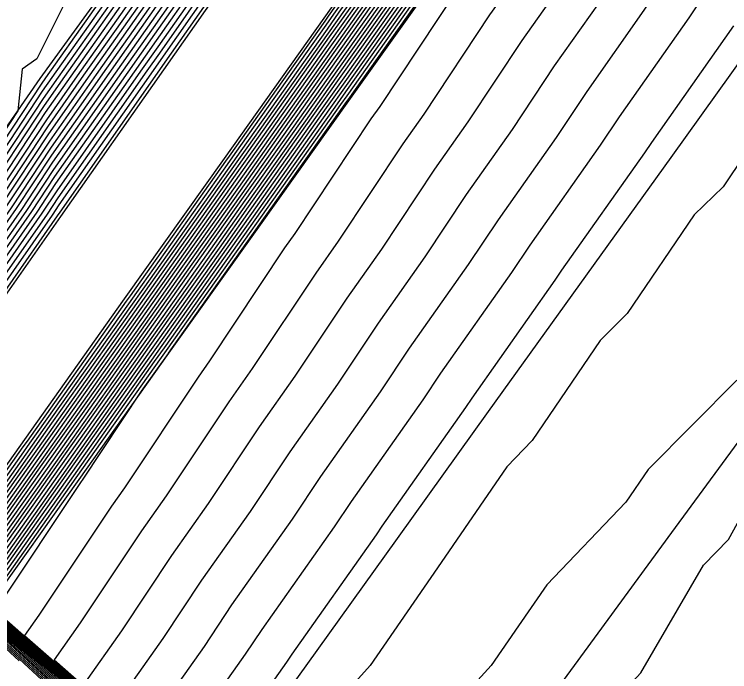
# Model space of a CAD drawing. Extents: x 2188792 to 2191981, y 386090 to 389710.
# Drawn here: x 2189121.57 to 2189161.24, y 386250.46 to 386286.91 of the extents above; entities that cross this region are included whole.
import ezdxf

# ---------------------------------------------------------------- set-up
doc = ezdxf.new("R2010")
doc.units = 0
for name, color, linetype in [('DTM Contours Major', 7, 'Continuous'), ('DTM Contours Minor', 7, 'Continuous'), ('PH Exist DTM Breakline', 7, 'Continuous')]:
    doc.layers.add(name, color=color, linetype=linetype)

msp = doc.modelspace()

# ---------------------------------------------------------------- linework, layer by layer
at = {"layer": 'DTM Contours Major'}
for points in [[(2189139.272, 386236.046), (2189123.96, 386250.16), (2189118.83, 386254.659), (2189120.904, 386257.584), (2189124.007, 386261.962), (2189127.073, 386266.287), (2189129.19, 386269.273), (2189132.236, 386273.57), (2189134.377, 386276.591), (2189137.404, 386280.86), (2189139.57, 386283.915), (2189142.577, 386288.157), (2189144.767, 386291.246), (2189147.754, 386295.461), (2189149.969, 386298.584), (2189153.101, 386302.927), (2189155.32, 386305.952), (2189158.501, 386310.364), (2189160.66, 386313.308), (2189163.891, 386317.79)], [(2189147.993, 386228.534), (2189126.784, 386248.084), (2189119.677, 386254.315), (2189120.419, 386255.361), (2189124.721, 386261.43), (2189128.972, 386267.426), (2189129.772, 386268.555), (2189133.998, 386274.516), (2189134.828, 386275.687), (2189139.031, 386281.615), (2189139.891, 386282.828), (2189144.069, 386288.723), (2189144.959, 386289.978), (2189149.114, 386295.839), (2189150.033, 386297.135), (2189154.393, 386303.18), (2189155.259, 386304.36), (2189159.685, 386310.499), (2189160.469, 386311.568), (2189164.964, 386317.804)], [(2189143.196, 386317.105), (2189141.482, 386310.691), (2189140.824, 386308.229), (2189137.846, 386303.811), (2189133.794, 386297.799), (2189133.478, 386297.349), (2189128.734, 386290.622), (2189128.307, 386290.013), (2189123.648, 386283.405), (2189123.114, 386282.644), (2189119.113, 386276.592), (2189118.407, 386275.584), (2189114.503, 386269.694), (2189110.843, 386264.171), (2189109.823, 386262.717), (2189076.918, 386293.385)], [(2189121.83, 386251.071), (2189118.313, 386254.313), (2189117.135, 386255.346), (2189121.873, 386262.031), (2189122.579, 386263.026), (2189123.277, 386264.01), (2189128.026, 386270.71), (2189128.712, 386271.678), (2189133.476, 386278.398), (2189134.15, 386279.35), (2189138.928, 386286.089), (2189139.591, 386287.025), (2189144.382, 386293.784), (2189145.035, 386294.705), (2189149.84, 386301.483), (2189150.517, 386302.421), (2189155.442, 386309.136), (2189156.132, 386310.093), (2189161.042, 386316.787)], [(2189149.903, 386316.382), (2189146.799, 386311.954), (2189144.866, 386309.081), (2189141.665, 386304.517), (2189139.781, 386301.722), (2189138.02, 386299.109), (2189134.654, 386294.308), (2189132.595, 386291.389), (2189129.176, 386286.514), (2189127.158, 386283.651), (2189123.688, 386278.704), (2189121.958, 386276.087), (2189118.409, 386271.026), (2189116.724, 386268.483), (2189115.144, 386266.099), (2189111.458, 386260.844), (2189097.279, 386274.06)], [(2189151.71, 386316.388), (2189146.919, 386309.555), (2189146.239, 386308.545), (2189141.408, 386301.654), (2189140.749, 386300.677), (2189140.133, 386299.764), (2189135.242, 386292.788), (2189134.526, 386291.773), (2189129.611, 386284.764), (2189128.913, 386283.775), (2189123.975, 386276.733), (2189123.381, 386275.834), (2189118.411, 386268.747), (2189117.835, 386267.878), (2189117.295, 386267.063), (2189112.276, 386259.907), (2189107.459, 386264.397)], [(2189130.551, 386243.559), (2189121.137, 386252.237), (2189117.982, 386255.002), (2189121.388, 386259.808), (2189123.293, 386262.494), (2189125.175, 386265.149), (2189128.608, 386269.992), (2189130.474, 386272.624), (2189133.927, 386277.494), (2189135.777, 386280.105), (2189139.249, 386285.002), (2189141.084, 386287.591), (2189144.575, 386292.515), (2189146.395, 386295.083), (2189149.904, 386300.033), (2189151.809, 386302.674), (2189155.381, 386307.544), (2189157.317, 386310.229), (2189160.851, 386315.047)], [(2189169.509, 386314.613), (2189165.389, 386309.705), (2189163.932, 386307.724), (2189159.599, 386302.591), (2189158.325, 386300.86), (2189153.757, 386295.483), (2189152.736, 386294.035), (2189149.023, 386288.43), (2189147.927, 386286.877), (2189144.279, 386281.377), (2189143.11, 386279.72), (2189139.527, 386274.324), (2189138.286, 386272.566), (2189134.766, 386267.27), (2189133.456, 386265.415), (2189129.997, 386260.217), (2189128.62, 386258.266), (2189125.221, 386253.163), (2189123.777, 386251.119), (2189129.607, 386246.007), (2189156.714, 386221.021)], [(2189146.678, 386314.354), (2189143.492, 386309.618), (2189141.923, 386307.379), (2189138.813, 386302.766), (2189135.907, 386298.454), (2189134.066, 386295.829), (2189130.665, 386291.005), (2189128.742, 386288.263), (2189125.403, 386283.528), (2189123.401, 386280.674), (2189120.536, 386276.34), (2189118.408, 386273.305), (2189115.613, 386269.088), (2189112.993, 386265.135), (2189110.641, 386261.781), (2189087.098, 386283.723)], [(2189161.461, 386286.281), (2189156.899, 386279.812), (2189156.509, 386279.224), (2189151.918, 386272.716), (2189151.553, 386272.167), (2189146.933, 386265.62), (2189146.594, 386265.11), (2189141.947, 386258.525), (2189141.632, 386258.053), (2189136.957, 386251.431), (2189136.667, 386250.996), (2189131.966, 386244.338), (2189132.431, 386243.931), (2189135.406, 386241.188), (2189149.537, 386228.395), (2189149.46, 386229.084), (2189154.537, 386234.888), (2189155.165, 386235.905), (2189160.696, 386242.066), (2189160.996, 386242.566), (2189165.382, 386247.286)]]:
    msp.add_lwpolyline(points, dxfattribs=at)
at = {"layer": 'DTM Contours Minor'}
for points in [[(2189141.016, 386234.544), (2189124.525, 386249.745), (2189118.999, 386254.59), (2189120.807, 386257.14), (2189124.15, 386261.856), (2189127.453, 386266.515), (2189129.306, 386269.129), (2189132.589, 386273.759), (2189134.468, 386276.41), (2189137.729, 386281.011), (2189139.634, 386283.698), (2189142.875, 386288.27), (2189144.805, 386290.993), (2189148.026, 386295.536), (2189149.981, 386298.294), (2189153.359, 386302.978), (2189155.308, 386305.634), (2189158.738, 386310.391), (2189160.622, 386312.96), (2189164.106, 386317.793)], [(2189142.761, 386233.041), (2189125.09, 386249.329), (2189119.168, 386254.521), (2189120.71, 386256.695), (2189124.293, 386261.75), (2189127.833, 386266.743), (2189129.423, 386268.986), (2189132.941, 386273.949), (2189134.558, 386276.229), (2189138.055, 386281.162), (2189139.698, 386283.48), (2189143.174, 386288.383), (2189144.844, 386290.739), (2189148.298, 386295.612), (2189149.994, 386298.005), (2189153.618, 386303.028), (2189155.295, 386305.315), (2189158.974, 386310.418), (2189160.584, 386312.612), (2189164.32, 386317.796)], [(2189144.505, 386231.539), (2189125.654, 386248.914), (2189119.338, 386254.452), (2189120.613, 386256.251), (2189124.436, 386261.643), (2189128.212, 386266.971), (2189129.539, 386268.842), (2189133.293, 386274.138), (2189134.648, 386276.049), (2189138.38, 386281.313), (2189139.762, 386283.263), (2189143.472, 386288.497), (2189144.882, 386290.485), (2189148.57, 386295.688), (2189150.007, 386297.715), (2189153.876, 386303.079), (2189155.283, 386304.997), (2189159.211, 386310.445), (2189160.545, 386312.264), (2189164.535, 386317.799)], [(2189146.249, 386230.036), (2189126.219, 386248.499), (2189119.507, 386254.384), (2189120.516, 386255.806), (2189124.578, 386261.537), (2189128.592, 386267.198), (2189129.655, 386268.698), (2189133.646, 386274.327), (2189134.738, 386275.868), (2189138.705, 386281.464), (2189139.826, 386283.046), (2189143.771, 386288.61), (2189144.92, 386290.231), (2189148.842, 386295.763), (2189150.02, 386297.425), (2189154.134, 386303.129), (2189155.271, 386304.679), (2189159.448, 386310.472), (2189160.507, 386311.916), (2189164.749, 386317.801)], [(2189149.737, 386227.031), (2189127.349, 386247.668), (2189119.846, 386254.246), (2189120.322, 386254.917), (2189124.864, 386261.324), (2189129.351, 386267.654), (2189129.888, 386268.411), (2189134.351, 386274.705), (2189134.918, 386275.507), (2189139.356, 386281.766), (2189139.955, 386282.611), (2189144.368, 386288.836), (2189144.997, 386289.724), (2189149.386, 386295.915), (2189150.046, 386296.845), (2189154.651, 386303.231), (2189155.246, 386304.042), (2189159.922, 386310.526), (2189160.431, 386311.22), (2189165.178, 386317.807)], [(2189151.481, 386225.529), (2189127.913, 386247.253), (2189120.016, 386254.177), (2189120.225, 386254.472), (2189125.007, 386261.218), (2189129.731, 386267.881), (2189130.004, 386268.267), (2189134.703, 386274.895), (2189135.009, 386275.326), (2189139.681, 386281.917), (2189140.019, 386282.393), (2189144.667, 386288.949), (2189145.036, 386289.47), (2189149.658, 386295.99), (2189150.059, 386296.555), (2189154.91, 386303.281), (2189155.234, 386303.723), (2189160.159, 386310.553), (2189160.393, 386310.873), (2189165.393, 386317.81)], [(2189118.342, 386254.076), (2189117.184, 386255.144), (2189116.796, 386255.484), (2189122.067, 386262.92), (2189122.294, 386263.239), (2189122.517, 386263.555), (2189127.793, 386270.998), (2189128.007, 386271.3), (2189133.295, 386278.759), (2189133.5, 386279.048), (2189138.799, 386286.524), (2189138.994, 386286.799), (2189144.306, 386294.292), (2189144.491, 386294.554), (2189149.814, 386302.062), (2189150, 386302.32), (2189155.467, 386309.773), (2189155.659, 386310.039), (2189161.118, 386317.482)], [(2189120.086, 386252.574), (2189117.749, 386254.728), (2189116.966, 386255.415), (2189121.97, 386262.475), (2189122.436, 386263.133), (2189122.897, 386263.782), (2189127.91, 386270.854), (2189128.36, 386271.489), (2189133.386, 386278.579), (2189133.825, 386279.199), (2189138.864, 386286.307), (2189139.293, 386286.912), (2189144.344, 386294.038), (2189144.763, 386294.629), (2189149.827, 386301.773), (2189150.258, 386302.371), (2189155.455, 386309.455), (2189155.896, 386310.066), (2189161.08, 386317.134)], [(2189153.226, 386224.026), (2189128.478, 386246.838), (2189120.502, 386253.831), (2189120.642, 386254.03), (2189125.285, 386260.999), (2189125.343, 386261.082), (2189128.62, 386266.007), (2189130.111, 386268.109), (2189130.121, 386268.123), (2189135.055, 386275.084), (2189135.099, 386275.145), (2189140.007, 386282.068), (2189140.083, 386282.176), (2189144.965, 386289.062), (2189145.074, 386289.216), (2189149.93, 386296.066), (2189150.072, 386296.265), (2189155.168, 386303.332), (2189155.222, 386303.405), (2189158.16, 386307.48), (2189160.607, 386310.379), (2189160.708, 386310.516), (2189166.298, 386317.175)], [(2189134.106, 386316.647), (2189133.212, 386313.301), (2189132.096, 386305.836), (2189130.379, 386300.405), (2189129.742, 386298.289), (2189126.704, 386292.218), (2189122.812, 386284.443), (2189122.009, 386283.868), (2189121.759, 386281.556), (2189118.544, 386276.693), (2189118.406, 386276.496), (2189114.059, 386269.936), (2189109.983, 386263.785), (2189109.496, 386263.092), (2189072.846, 386297.25)], [(2189146.582, 386316.273), (2189142.394, 386310.047), (2189142.128, 386309.669), (2189138.039, 386303.602), (2189134.217, 386297.93), (2189133.596, 386297.045), (2189129.12, 386290.698), (2189128.394, 386289.663), (2189123.999, 386283.43), (2189123.172, 386282.25), (2189119.398, 386276.542), (2189118.407, 386275.129), (2189114.725, 386269.573), (2189111.273, 386264.364), (2189109.987, 386262.53), (2189078.954, 386291.453)], [(2189148.819, 386316.378), (2189146.726, 386313.394), (2189144.042, 386309.403), (2189141.82, 386306.234), (2189139.201, 386302.348), (2189136.752, 386298.716), (2189134.301, 386295.221), (2189131.437, 386291.159), (2189128.915, 386287.563), (2189126.105, 386283.578), (2189123.516, 386279.886), (2189121.105, 386276.238), (2189118.408, 386272.394), (2189116.058, 386268.846), (2189113.854, 386265.52), (2189110.968, 386261.406), (2189091.17, 386279.857)], [(2189149.18, 386316.379), (2189146.75, 386312.914), (2189144.317, 386309.296), (2189141.768, 386305.662), (2189139.394, 386302.139), (2189137.175, 386298.847), (2189134.419, 386294.916), (2189131.823, 386291.236), (2189129.002, 386287.213), (2189126.456, 386283.602), (2189123.574, 386279.492), (2189121.389, 386276.188), (2189118.409, 386271.938), (2189116.28, 386268.725), (2189114.284, 386265.713), (2189111.131, 386261.219), (2189093.206, 386277.925)], [(2189149.542, 386316.381), (2189146.775, 386312.434), (2189144.591, 386309.189), (2189141.717, 386305.089), (2189139.588, 386301.931), (2189137.598, 386298.978), (2189134.536, 386294.612), (2189132.209, 386291.313), (2189129.089, 386286.864), (2189126.807, 386283.627), (2189123.631, 386279.098), (2189121.674, 386276.137), (2189118.409, 386271.482), (2189116.502, 386268.604), (2189114.714, 386265.906), (2189111.295, 386261.031), (2189095.242, 386275.992)], [(2189150.265, 386316.383), (2189146.823, 386311.474), (2189145.141, 386308.974), (2189141.614, 386303.944), (2189139.975, 386301.513), (2189138.443, 386299.24), (2189134.771, 386294.004), (2189132.981, 386291.466), (2189129.263, 386286.164), (2189127.509, 386283.676), (2189123.746, 386278.309), (2189122.243, 386276.036), (2189118.409, 386270.57), (2189116.946, 386268.362), (2189115.574, 386266.292), (2189111.622, 386260.657), (2189099.315, 386272.127)], [(2189150.626, 386316.385), (2189146.847, 386310.994), (2189145.415, 386308.867), (2189141.562, 386303.372), (2189140.168, 386301.304), (2189138.866, 386299.371), (2189134.889, 386293.7), (2189133.368, 386291.543), (2189129.35, 386285.814), (2189127.86, 386283.701), (2189123.803, 386277.915), (2189122.527, 386275.986), (2189118.41, 386270.114), (2189117.168, 386268.241), (2189116.004, 386266.485), (2189111.785, 386260.469), (2189101.351, 386270.195)], [(2189150.988, 386316.386), (2189146.871, 386310.515), (2189145.69, 386308.759), (2189141.511, 386302.799), (2189140.362, 386301.095), (2189139.288, 386299.502), (2189135.006, 386293.396), (2189133.754, 386291.62), (2189129.437, 386285.464), (2189128.211, 386283.725), (2189123.861, 386277.521), (2189122.812, 386275.935), (2189118.41, 386269.658), (2189117.39, 386268.12), (2189116.434, 386266.677), (2189111.949, 386260.282), (2189103.387, 386268.262)], [(2189151.349, 386316.387), (2189146.895, 386310.035), (2189145.965, 386308.652), (2189141.459, 386302.227), (2189140.556, 386300.886), (2189139.711, 386299.633), (2189135.124, 386293.092), (2189134.14, 386291.696), (2189129.524, 386285.114), (2189128.562, 386283.75), (2189123.918, 386277.127), (2189123.096, 386275.884), (2189118.41, 386269.203), (2189117.613, 386267.999), (2189116.865, 386266.87), (2189112.112, 386260.095), (2189105.423, 386266.33)], [(2189152.072, 386316.39), (2189146.943, 386309.075), (2189146.514, 386308.437), (2189141.356, 386301.082), (2189140.943, 386300.468), (2189140.556, 386299.895), (2189135.359, 386292.484), (2189134.912, 386291.85), (2189129.698, 386284.414), (2189129.264, 386283.799), (2189124.033, 386276.339), (2189123.665, 386275.783), (2189118.411, 386268.291), (2189118.057, 386267.757), (2189117.725, 386267.256), (2189112.439, 386259.72), (2189109.495, 386262.465)], [(2189152.433, 386316.391), (2189146.967, 386308.595), (2189146.789, 386308.33), (2189141.305, 386300.51), (2189141.136, 386300.259), (2189140.979, 386300.026), (2189135.477, 386292.18), (2189135.298, 386291.927), (2189129.785, 386284.064), (2189129.615, 386283.824), (2189124.09, 386275.945), (2189123.95, 386275.733), (2189118.411, 386267.835), (2189118.279, 386267.636), (2189118.155, 386267.449), (2189112.603, 386259.533), (2189111.531, 386260.532)], [(2189123.574, 386249.569), (2189118.878, 386253.898), (2189117.304, 386255.277), (2189121.776, 386261.586), (2189122.722, 386262.92), (2189123.656, 386264.238), (2189128.143, 386270.567), (2189129.065, 386271.867), (2189133.566, 386278.217), (2189134.476, 386279.501), (2189138.992, 386285.872), (2189139.89, 386287.139), (2189144.421, 386293.53), (2189145.307, 386294.78), (2189149.853, 386301.193), (2189150.775, 386302.472), (2189155.43, 386308.818), (2189156.369, 386310.12), (2189161.004, 386316.439)], [(2189173.39, 386316.428), (2189171.114, 386313.332), (2189167.729, 386309.299), (2189165.595, 386306.396), (2189162.03, 386302.174), (2189160.049, 386299.481), (2189156.288, 386295.054), (2189154.565, 386292.61), (2189151.51, 386288.001), (2189149.721, 386285.464), (2189146.725, 386280.947), (2189144.872, 386278.319), (2189141.932, 386273.893), (2189140.016, 386271.177), (2189137.132, 386266.838), (2189135.154, 386264.037), (2189132.324, 386259.784), (2189130.287, 386256.899), (2189127.51, 386252.73), (2189125.415, 386249.763), (2189130.172, 386245.592), (2189158.458, 386219.519)], [(2189146.606, 386315.793), (2189142.668, 386309.94), (2189142.077, 386309.097), (2189138.233, 386303.393), (2189134.639, 386298.061), (2189133.713, 386296.741), (2189129.506, 386290.775), (2189128.481, 386289.313), (2189124.35, 386283.454), (2189123.229, 386281.856), (2189119.682, 386276.491), (2189118.407, 386274.673), (2189114.947, 386269.452), (2189111.703, 386264.556), (2189110.15, 386262.343), (2189080.99, 386289.52)], [(2189125.319, 386248.066), (2189119.443, 386253.482), (2189117.474, 386255.209), (2189121.679, 386261.141), (2189122.865, 386262.814), (2189124.036, 386264.466), (2189128.259, 386270.423), (2189129.417, 386272.057), (2189133.656, 386278.037), (2189134.801, 386279.652), (2189139.056, 386285.655), (2189140.189, 386287.252), (2189144.459, 386293.277), (2189145.579, 386294.856), (2189149.865, 386300.903), (2189151.033, 386302.522), (2189155.418, 386308.499), (2189156.606, 386310.147), (2189160.966, 386316.091)], [(2189167.903, 386315.894), (2189163.048, 386310.11), (2189162.27, 386309.051), (2189157.167, 386303.008), (2189156.601, 386302.238), (2189151.227, 386295.912), (2189150.908, 386295.461), (2189146.535, 386288.86), (2189146.132, 386288.289), (2189141.833, 386281.808), (2189141.349, 386281.121), (2189137.121, 386274.755), (2189136.557, 386273.956), (2189132.4, 386267.702), (2189131.758, 386266.793), (2189127.67, 386260.65), (2189126.952, 386259.633), (2189122.932, 386253.596), (2189122.14, 386252.475), (2189129.043, 386246.422), (2189154.97, 386222.524)], [(2189127.063, 386246.564), (2189120.008, 386253.067), (2189117.643, 386255.14), (2189121.582, 386260.697), (2189123.008, 386262.707), (2189124.416, 386264.693), (2189128.375, 386270.279), (2189129.769, 386272.246), (2189133.746, 386277.856), (2189135.127, 386279.803), (2189139.12, 386285.437), (2189140.487, 386287.365), (2189144.498, 386293.023), (2189145.851, 386294.932), (2189149.878, 386300.613), (2189151.292, 386302.573), (2189155.406, 386308.181), (2189156.843, 386310.175), (2189160.927, 386315.743)], [(2189128.807, 386245.061), (2189120.572, 386252.652), (2189117.813, 386255.071), (2189121.485, 386260.252), (2189123.15, 386262.601), (2189124.795, 386264.921), (2189128.492, 386270.135), (2189130.122, 386272.435), (2189133.836, 386277.675), (2189135.452, 386279.954), (2189139.185, 386285.22), (2189140.786, 386287.478), (2189144.536, 386292.769), (2189146.123, 386295.007), (2189149.891, 386300.323), (2189151.55, 386302.624), (2189155.393, 386307.863), (2189157.08, 386310.202), (2189160.889, 386315.395)], [(2189146.63, 386315.313), (2189142.943, 386309.833), (2189142.026, 386308.524), (2189138.426, 386303.184), (2189135.062, 386298.192), (2189133.831, 386296.437), (2189129.892, 386290.852), (2189128.568, 386288.963), (2189124.701, 386283.479), (2189123.286, 386281.462), (2189119.967, 386276.441), (2189118.407, 386274.217), (2189115.169, 386269.331), (2189112.133, 386264.749), (2189110.314, 386262.155), (2189083.026, 386287.588)], [(2189146.654, 386314.834), (2189143.218, 386309.725), (2189141.974, 386307.952), (2189138.62, 386302.975), (2189135.485, 386298.323), (2189133.948, 386296.133), (2189130.279, 386290.929), (2189128.655, 386288.613), (2189125.052, 386283.504), (2189123.344, 386281.068), (2189120.251, 386276.39), (2189118.408, 386273.761), (2189115.391, 386269.21), (2189112.563, 386264.942), (2189110.477, 386261.968), (2189085.062, 386285.655)], [(2189132.295, 386242.056), (2189121.702, 386251.821), (2189118.152, 386254.934), (2189121.291, 386259.363), (2189123.436, 386262.388), (2189125.555, 386265.376), (2189128.724, 386269.848), (2189130.827, 386272.813), (2189134.017, 386277.314), (2189136.103, 386280.256), (2189139.313, 386284.785), (2189141.383, 386287.704), (2189144.613, 386292.262), (2189146.667, 386295.158), (2189149.917, 386299.744), (2189152.067, 386302.725), (2189155.369, 386307.226), (2189157.553, 386310.256), (2189160.813, 386314.699)], [(2189134.04, 386240.554), (2189122.266, 386251.406), (2189118.321, 386254.865), (2189121.194, 386258.918), (2189123.579, 386262.282), (2189125.934, 386265.604), (2189128.841, 386269.704), (2189131.179, 386273.003), (2189134.107, 386277.133), (2189136.428, 386280.407), (2189139.377, 386284.567), (2189141.681, 386287.818), (2189144.651, 386292.008), (2189146.939, 386295.234), (2189149.93, 386299.454), (2189152.325, 386302.775), (2189155.357, 386306.907), (2189157.79, 386310.283), (2189160.775, 386314.351)], [(2189146.702, 386313.874), (2189143.767, 386309.511), (2189141.871, 386306.807), (2189139.007, 386302.557), (2189136.33, 386298.585), (2189134.184, 386295.525), (2189131.051, 386291.082), (2189128.829, 386287.913), (2189125.754, 386283.553), (2189123.459, 386280.28), (2189120.82, 386276.289), (2189118.408, 386272.849), (2189115.836, 386268.967), (2189113.424, 386265.328), (2189110.804, 386261.593), (2189089.134, 386281.79)], [(2189135.784, 386239.051), (2189122.831, 386250.991), (2189118.491, 386254.796), (2189121.097, 386258.474), (2189123.722, 386262.175), (2189126.314, 386265.832), (2189128.957, 386269.561), (2189131.531, 386273.192), (2189134.197, 386276.952), (2189136.753, 386280.558), (2189139.441, 386284.35), (2189141.98, 386287.931), (2189144.69, 386291.754), (2189147.211, 386295.31), (2189149.943, 386299.164), (2189152.584, 386302.826), (2189155.344, 386306.589), (2189158.027, 386310.31), (2189160.736, 386314.003)], [(2189137.794, 386313.669), (2189136.1, 386307.334), (2189135.693, 386304.607), (2189133.612, 386298.025), (2189133.371, 386297.668), (2189133.361, 386297.653), (2189128.348, 386290.545), (2189128.22, 386290.363), (2189123.297, 386283.381), (2189123.057, 386283.038), (2189118.829, 386276.643), (2189118.406, 386276.04), (2189114.281, 386269.815), (2189110.413, 386263.978), (2189109.66, 386262.905), (2189074.882, 386295.318)], [(2189137.528, 386237.549), (2189123.396, 386250.575), (2189118.66, 386254.727), (2189121.001, 386258.029), (2189123.864, 386262.069), (2189126.694, 386266.06), (2189129.073, 386269.417), (2189131.884, 386273.381), (2189134.287, 386276.772), (2189137.079, 386280.709), (2189139.505, 386284.133), (2189142.278, 386288.044), (2189144.728, 386291.5), (2189147.483, 386295.385), (2189149.956, 386298.874), (2189152.842, 386302.877), (2189155.332, 386306.271), (2189158.264, 386310.337), (2189160.698, 386313.656)], [(2189161.774, 386298.103), (2189158.818, 386294.625), (2189156.393, 386291.185), (2189153.998, 386287.571), (2189151.516, 386284.051), (2189149.171, 386280.516), (2189146.633, 386276.918), (2189144.337, 386273.461), (2189141.745, 386269.788), (2189139.497, 386266.406), (2189136.852, 386262.659), (2189134.651, 386259.351), (2189131.955, 386255.532), (2189129.8, 386252.296), (2189127.053, 386248.407), (2189130.737, 386245.177), (2189154.316, 386223.442), (2189157.086, 386220.935), (2189157.063, 386221.141), (2189159.601, 386226.62), (2189161.542, 386228.886)], [(2189161.349, 386294.196), (2189158.221, 386289.76), (2189156.486, 386287.141), (2189153.31, 386282.638), (2189151.617, 386280.085), (2189148.395, 386275.517), (2189146.743, 386273.03), (2189143.475, 386268.399), (2189141.863, 386265.974), (2189138.55, 386261.281), (2189136.978, 386258.919), (2189133.622, 386254.165), (2189132.089, 386251.863), (2189128.69, 386247.05), (2189131.301, 386244.761), (2189148.013, 386229.358), (2189154.569, 386223.422), (2189154.515, 386223.91), (2189155.941, 386226.987), (2189159.531, 386231.177), (2189161.046, 386234.177), (2189164.574, 386238.42)], [(2189163.88, 386293.767), (2189160.05, 386288.335), (2189158.974, 386286.711), (2189155.105, 386281.225), (2189154.063, 386279.655), (2189150.156, 386274.117), (2189149.148, 386272.599), (2189145.204, 386267.009), (2189144.229, 386265.542), (2189140.249, 386259.903), (2189139.305, 386258.486), (2189135.29, 386252.798), (2189134.378, 386251.429), (2189130.328, 386245.694), (2189131.866, 386244.346), (2189141.709, 386235.273), (2189152.053, 386225.908), (2189151.967, 386226.678), (2189152.28, 386227.354), (2189157.519, 386233.469), (2189158.053, 386234.526), (2189162.927, 386240.387)], [(2189164.493, 386282.721), (2189160.885, 386277.349), (2189159.266, 386275.789), (2189155.558, 386270.321), (2189154.067, 386268.819), (2189150.283, 386263.279), (2189148.887, 386261.824), (2189145.042, 386256.226), (2189141.312, 386250.796), (2189139.826, 386249.166), (2189136.037, 386243.676), (2189134.628, 386242.101), (2189147.02, 386230.882), (2189146.968, 386231.347), (2189150.397, 386235.266), (2189152.401, 386238.515), (2189156.013, 386242.538), (2189157.873, 386245.632), (2189161.738, 386249.791)], [(2189161.646, 386266.633), (2189156.72, 386261.674), (2189155.477, 386259.853), (2189151.095, 386255.285), (2189149.531, 386253.008), (2189148.014, 386250.8), (2189143.744, 386246.117), (2189141.968, 386243.543), (2189138.074, 386239.19), (2189144.504, 386233.369)], [(2189144.504, 386233.369), (2189144.477, 386233.61), (2189146.256, 386235.644), (2189149.637, 386241.125), (2189151.33, 386243.01), (2189154.75, 386248.699), (2189156.322, 386250.391), (2189159.789, 386256.369), (2189161.179, 386257.795), (2189164.701, 386264.199)]]:
    msp.add_lwpolyline(points, dxfattribs=at)
at = {"layer": 'PH Exist DTM Breakline'}
for points in [[(2189238.445, 386390.471), (2189233.061, 386383.061), (2189228.583, 386376.916), (2189224.105, 386370.771), (2189219.627, 386364.626), (2189214.558, 386357.515), (2189209.488, 386350.404), (2189204.419, 386343.293), (2189199.349, 386336.182), (2189194.14, 386328.994), (2189188.93, 386321.806), (2189183.721, 386314.617), (2189178.511, 386307.429), (2189173.302, 386300.241), (2189168.093, 386293.053), (2189163.033, 386286.01), (2189157.973, 386278.966), (2189152.914, 386271.923), (2189147.854, 386264.88), (2189142.795, 386257.837), (2189137.735, 386250.794), (2189132.675, 386243.751)], [(2189252.275, 386388.82), (2189247.25, 386381.851), (2189242.226, 386374.882), (2189236.852, 386367.399), (2189231.479, 386359.915), (2189226.106, 386352.431), (2189220.733, 386344.948), (2189215.359, 386337.464), (2189209.986, 386329.981), (2189204.931, 386322.931), (2189199.876, 386315.88), (2189194.822, 386308.83), (2189189.767, 386301.78), (2189184.712, 386294.73), (2189179.657, 386287.68), (2189174.248, 386280.304), (2189168.838, 386272.929), (2189163.428, 386265.553), (2189158.019, 386258.178), (2189152.609, 386250.802), (2189147.2, 386243.427), (2189141.79, 386236.051)], [(2189109.198, 386263.434), (2189113.802, 386270.076), (2189118.406, 386276.718), (2189123.01, 386283.36), (2189128.183, 386290.512), (2189133.356, 386297.664), (2189137.763, 386303.899), (2189142.17, 386310.135), (2189146.577, 386316.37), (2189150.984, 386322.606), (2189156.493, 386330.114), (2189162.001, 386337.622), (2189167.509, 386345.131), (2189173.018, 386352.639), (2189177.799, 386359.658), (2189182.581, 386366.678), (2189187.363, 386373.697), (2189194.449, 386383.956), (2189198.924, 386388.512)], [(2189203.488, 386388.177), (2189205.78, 386387.086), (2189208.465, 386383.812), (2189209.986, 386379.985), (2189207.464, 386374.021), (2189202.905, 386368.325), (2189198.347, 386362.628), (2189192.706, 386355.041), (2189187.065, 386347.454), (2189181.423, 386339.867), (2189175.782, 386332.28), (2189170.642, 386325.046), (2189165.501, 386317.811), (2189160.36, 386310.576), (2189155.219, 386303.342), (2189150.079, 386296.107), (2189145.09, 386289.11), (2189140.102, 386282.112), (2189135.114, 386275.115), (2189130.125, 386268.118), (2189125.137, 386261.121), (2189120.149, 386254.123)], [(2189152.699, 386316.392), (2189146.984, 386308.254), (2189141.269, 386300.116), (2189135.555, 386291.978), (2189129.84, 386283.84), (2189124.126, 386275.701), (2189118.411, 386267.563), (2189112.697, 386259.425), (2189116.63, 386255.551), (2189122.159, 386263.34), (2189127.688, 386271.128), (2189133.217, 386278.917), (2189138.746, 386286.705), (2189144.275, 386294.493), (2189149.804, 386302.282), (2189155.476, 386310.018), (2189161.148, 386317.755)]]:
    msp.add_lwpolyline(points, dxfattribs=at)

doc.saveas('drawing.dxf')
